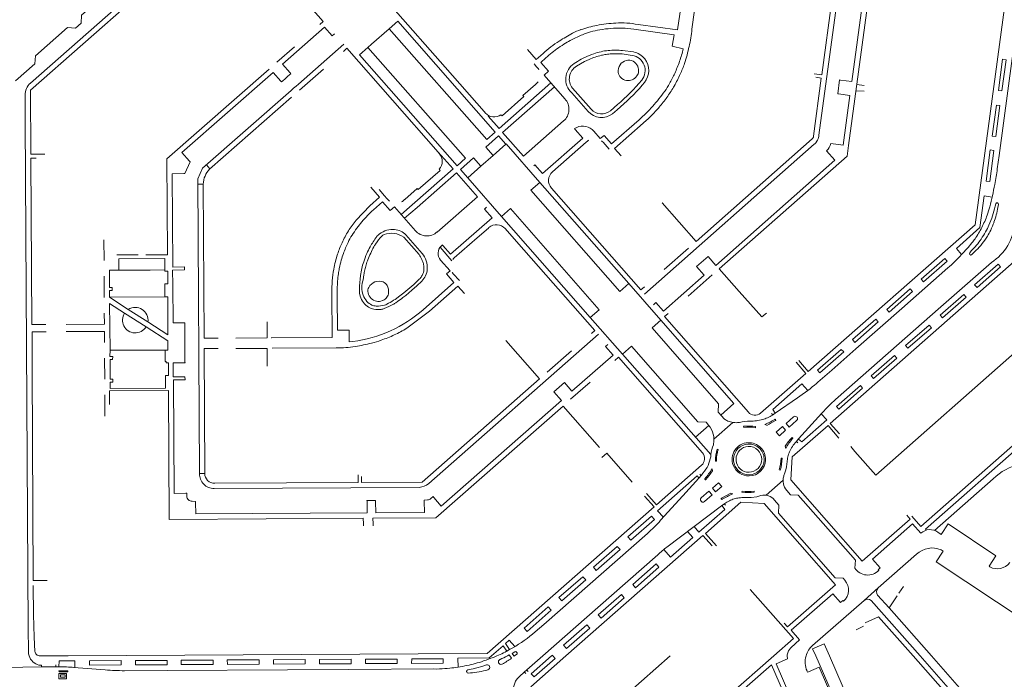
# Model space of a CAD drawing. Extents: x 145000 to 155000, y 457500 to 470000.
# Tile 519 of 548: x 154282 to 154667, y 467491 to 467749. Entities that reach past the tile are written whole.
import ezdxf

# ---------------------------------------------------------------- set-up
doc = ezdxf.new("R2010")
doc.units = 0
doc.header["$LTSCALE"] = 0.2
doc.header["$MEASUREMENT"] = 0
doc.layers.add('kant verharding', color=252, linetype='Continuous', lineweight=0)

msp = doc.modelspace()

# ---------------------------------------------------------------- linework, layer by layer
at = {"layer": 'kant verharding', "lineweight": 0}
for p, q in [((154363.84, 467792.88), (154285.81, 467724.18)), ((154618.71, 467793.99), (154605.97, 467699.74)), ((154607.24, 467724.78), (154616.14, 467790.78)), ((154594.41, 467703.85), (154605.07, 467782.89)), ((154603.1, 467784.03), (154595.5, 467727.43)), ((154342.55, 467771.28), (154285.9, 467721.43)), ((154539.1, 467744.99), (154541.96, 467765.82)), ((154426.22, 467745.45), (154429.56, 467748.39)), ((154384.49, 467731.59), (154400.95, 467746.04)), ((154400.95, 467746.04), (154403.93, 467742.65)), ((154419.35, 467739.44), (154426.22, 467745.45)), ((154464.39, 467702.15), (154426.22, 467745.45)), ((154521.9, 467745.32), (154537.77, 467743.12)), ((154539.1, 467744.99), (154523.6, 467747.1)), ((154404.84, 467743.46), (154403.93, 467742.65)), ((154537.77, 467743.12), (154536.91, 467738.64)), ((154389.18, 467738.4), (154382.28, 467732.35)), ((154408.43, 467739.38), (154390.72, 467723.82)), ((154414.61, 467735.26), (154417.9, 467738.13)), ((154419.35, 467739.44), (154417.9, 467738.13)), ((154417.9, 467738.13), (154456.05, 467694.8)), ((154521.81, 467736.37), (154517.57, 467736.93)), ((154536.91, 467738.64), (154541.32, 467737.61)), ((154499.87, 467732.68), (154498.6, 467731.86)), ((154521.37, 467735.04), (154517.39, 467735.58)), ((154387.46, 467728.15), (154384.49, 467731.59)), ((154400.47, 467729.69), (154391.1, 467721.41)), ((154448.07, 467730.47), (154463.36, 467713.04)), ((154482.97, 467731.7), (154483.92, 467730.61)), ((154523.53, 467730.57), (154523.47, 467730.75)), ((154345.13, 467697.02), (154380.87, 467728.39)), ((154380.87, 467728.39), (154383.83, 467724.99)), ((154384.55, 467725.09), (154385.47, 467725.9)), ((154385.47, 467725.9), (154386.45, 467726.76)), ((154386.45, 467726.76), (154387.4, 467727.58)), ((154595.33, 467726.17), (154592.28, 467703.43)), ((154595.5, 467727.43), (154592.59, 467727.84)), ((154593.23, 467726.47), (154595.33, 467726.17)), ((154607.24, 467724.78), (154602.77, 467725.37)), ((154285.9, 467721.43), (154286.04, 467696.32)), ((154387.86, 467721.31), (154353.2, 467690.86)), ((154388.79, 467722.14), (154387.86, 467721.31)), ((154389.77, 467722.99), (154388.79, 467722.14)), ((154390.72, 467723.82), (154389.77, 467722.99)), ((154483.47, 467723.64), (154478.53, 467719.38)), ((154497.97, 467722.19), (154505.27, 467713.94)), ((154525.27, 467723.43), (154526.1, 467724.44)), ((154608.87, 467721.22), (154612.1, 467720.97)), ((154612.1, 467723.21), (154609.22, 467723.6)), ((154283.81, 467719.52), (154283.8, 467718.32)), ((154283.8, 467718.32), (154283.83, 467709.31)), ((154355.95, 467690.47), (154388.05, 467718.66)), ((154478.96, 467718.89), (154470.37, 467711.33)), ((154478.53, 467719.38), (154478.96, 467718.89)), ((154497.64, 467720.42), (154504.11, 467713.09)), ((154602.03, 467719.99), (154606.54, 467719.39)), ((154603.88, 467699.95), (154606.54, 467719.39)), ((154512.84, 467713.38), (154515.59, 467715.75)), ((154513.57, 467712.19), (154515.48, 467713.78)), ((154463.36, 467713.04), (154463.93, 467712.46)), ((154469.96, 467711.8), (154470.37, 467711.33)), ((154284.94, 467510.93), (154283.83, 467709.31)), ((154478.77, 467695.56), (154494.49, 467709.37)), ((154501.95, 467702.65), (154498.98, 467706.05)), ((154514.42, 467698.64), (154525.6, 467708.5)), ((154501.95, 467702.65), (154486.18, 467688.81)), ((154591.79, 467702.35), (154592.01, 467702.59)), ((154592.01, 467702.59), (154592.18, 467702.86)), ((154592.18, 467702.86), (154592.23, 467703.01)), ((154592.23, 467703.01), (154592.25, 467703.17)), ((154592.28, 467703.43), (154592.25, 467703.17)), ((154471.99, 467700.4), (154485.18, 467685.3)), ((154490.12, 467689.45), (154503.29, 467701.06)), ((154503.29, 467701.06), (154503.84, 467701.49)), ((154509.9, 467701.01), (154512.26, 467698.27)), ((154514.42, 467698.64), (154517.01, 467695.69)), ((154526.07, 467641.54), (154592.58, 467700.23)), ((154603.88, 467699.95), (154599.03, 467700.53)), ((154286.04, 467696.32), (154291.52, 467696.35)), ((154286.05, 467694.84), (154288.02, 467694.85)), ((154286.05, 467694.84), (154286.4, 467629.66)), ((154345.13, 467697.02), (154348.11, 467693.63)), ((154462.02, 467691.61), (154466.86, 467695.89)), ((154664.9, 467695.9), (154664.17, 467690.66)), ((154356.04, 467690.66), (154354.7, 467692.18)), ((154445.75, 467690.49), (154446.16, 467690.02)), ((154482.76, 467691.83), (154483.17, 467692.16)), ((154483.17, 467692.16), (154486.18, 467688.81)), ((154345.89, 467688.79), (154341.34, 467688.73)), ((154341.56, 467652.2), (154341.34, 467688.73)), ((154437.58, 467682.48), (154446.16, 467690.02)), ((154456.95, 467687.13), (154470.13, 467671.98)), ((154351.31, 467684.67), (154353.45, 467684.66)), ((154422.48, 467679.54), (154419.06, 467683.4)), ((154424.35, 467680.12), (154422.25, 467682.58)), ((154432.28, 467678.59), (154437.14, 467682.96)), ((154437.58, 467682.48), (154437.14, 467682.96)), ((154481.71, 467682.24), (154485.18, 467685.3)), ((154424.35, 467680.12), (154425.3, 467679.04)), ((154444.99, 467665.91), (154460.76, 467679.71)), ((154516.51, 467642.65), (154481.71, 467682.24)), ((154432.23, 467671.27), (154437.12, 467675.52)), ((154463.52, 467674.89), (154464.35, 467675.64)), ((154466.53, 467671.48), (154463.52, 467674.89)), ((154473.63, 467675.07), (154508.41, 467635.51)), ((154663.31, 467675.97), (154663.61, 467676.98)), ((154664.6, 467676.73), (154664.36, 467675.54)), ((154450.2, 467657.18), (154466.53, 467671.48)), ((154465.04, 467667.44), (154465.27, 467667.65)), ((154476.1, 467662.17), (154471.63, 467667.25)), ((154431.94, 467663.85), (154437.9, 467657.07)), ((154432.76, 467664.81), (154439.14, 467657.54)), ((154314.59, 467662.9), (154314.64, 467654.73)), ((154450.74, 467654.65), (154446.19, 467659.97)), ((154447.24, 467660.64), (154450.2, 467657.18)), ((154506.72, 467627.4), (154476.1, 467662.17)), ((154533.87, 467651.25), (154543.31, 467659.59)), ((154319.63, 467656.97), (154327.94, 467657.02)), ((154320.48, 467655.45), (154338.37, 467655.6)), ((154338.37, 467651.06), (154338.37, 467655.6)), ((154551.04, 467656.34), (154546.54, 467652.35)), ((154675.11, 467658.13), (154598.83, 467590.96)), ((154653.42, 467657.74), (154654.01, 467658.52)), ((154655.91, 467658.74), (154654.15, 467656.99)), ((154320.48, 467655.45), (154320.49, 467650.95)), ((154341.56, 467652.2), (154346.09, 467652.27)), ((154546.54, 467652.35), (154549.54, 467648.96)), ((154314.67, 467648.6), (154314.72, 467640.32)), ((154316.73, 467650.94), (154320.49, 467650.95)), ((154320.49, 467650.95), (154332.67, 467651.03)), ((154332.67, 467651.03), (154338.37, 467651.06)), ((154416.08, 467647.16), (154416.35, 467649.15)), ((154451.26, 467649.57), (154453.72, 467646.9)), ((154549.54, 467648.96), (154533.54, 467634.87)), ((154552.64, 467649.14), (154543.16, 467640.83)), ((154338.48, 467640.58), (154338.42, 467645.22)), ((154341.7, 467630.38), (154341.58, 467645.21)), ((154435.09, 467643.12), (154437.06, 467644.85)), ((154437.06, 467644.85), (154438.99, 467646.65)), ((154438.3, 467647.75), (154437.99, 467647.45)), ((154453.09, 467644.69), (154455.65, 467641.79)), ((154520.01, 467645.73), (154532.54, 467631.39)), ((154324.14, 467635.62), (154316.78, 467640.39)), ((154338.48, 467640.58), (154339.55, 467640.55)), ((154403.95, 467624.62), (154403.83, 467642.13)), ((154406.01, 467627.46), (154405.92, 467640.7)), ((154428.5, 467639.53), (154430.38, 467640.93)), ((154430.38, 467640.93), (154431.97, 467642.15)), ((154431.97, 467642.15), (154433.53, 467643.41)), ((154432.69, 467641.11), (154435.09, 467643.12)), ((154423.79, 467639.13), (154423.56, 467639.05)), ((154427.97, 467639.17), (154428.5, 467639.53)), ((154530.56, 467638.26), (154529.66, 467637.43)), ((154533.54, 467634.87), (154530.56, 467638.26)), ((154322.69, 467634.2), (154331.06, 467628.76)), ((154331.81, 467630.73), (154324.14, 467635.62)), ((154534.01, 467632.8), (154535.39, 467634.02)), ((154566.81, 467595.41), (154534.01, 467632.8)), ((154286.4, 467629.66), (154291.91, 467629.7)), ((154341.7, 467630.38), (154346.21, 467630.39)), ((154346.31, 467615.15), (154346.21, 467630.39)), ((154504.88, 467632.43), (154517.46, 467618.16)), ((154617.54, 467630.78), (154608.42, 467622.71)), ((154286.46, 467626.85), (154291.93, 467626.89)), ((154314.81, 467627.02), (154299.82, 467626.93)), ((154314.81, 467627.02), (154314.84, 467622.67)), ((154406.01, 467627.46), (154410.52, 467627.48)), ((154410.56, 467622.88), (154410.52, 467627.48)), ((154508.15, 467625.97), (154441.68, 467567.5)), ((154506.72, 467627.4), (154505.33, 467626.17)), ((154412, 467623.07), (154410.56, 467622.88)), ((154510.83, 467621.09), (154511.74, 467621.89)), ((154510.83, 467621.09), (154513.82, 467617.68)), ((154316.97, 467619.6), (154338.57, 467619.72)), ((154338.57, 467619.72), (154338.61, 467615.18)), ((154380.45, 467620.41), (154405.47, 467620.56)), ((154488.03, 467611.04), (154497.56, 467619.37)), ((154497.76, 467603.59), (154513.82, 467617.68)), ((154314.87, 467616.59), (154314.92, 467608.26)), ((154341.63, 467614.7), (154346.32, 467614.75)), ((154341.64, 467609.22), (154341.63, 467614.7)), ((154346.32, 467614.75), (154346.31, 467615.15)), ((154585.45, 467615.02), (154589.33, 467610.59)), ((154590.22, 467611.33), (154586.56, 467615.56)), ((154589.33, 467610.59), (154571.48, 467594.95)), ((154338.69, 467604.74), (154338.66, 467609.28)), ((154346.31, 467609.24), (154341.64, 467609.22)), ((154346.34, 467608.05), (154341.83, 467608)), ((154342.08, 467563.62), (154341.83, 467608)), ((154346.34, 467608.05), (154346.31, 467609.24)), ((154490.66, 467603.35), (154494.78, 467606.99)), ((154497.76, 467603.59), (154494.78, 467606.99)), ((154504.83, 467607.11), (154497.2, 467600.43)), ((154592.65, 467605.98), (154591.78, 467605.26)), ((154593.32, 467606.53), (154592.65, 467605.98)), ((154593.99, 467607.08), (154593.32, 467606.53)), ((154314.99, 467593.89), (154314.95, 467602.17)), ((154490.66, 467603.35), (154493.64, 467599.97)), ((154591.78, 467605.26), (154590.9, 467604.54)), ((154446.61, 467558.63), (154493.64, 467599.97)), ((154555.99, 467594.22), (154561.1, 467598.73)), ((154554.93, 467595.38), (154556.36, 467593.82)), ((154576.18, 467594.43), (154575.81, 467594.93)), ((154576.17, 467594.26), (154577.33, 467595.03)), ((154586.43, 467585.02), (154595.51, 467594.96)), ((154597.7, 467597.35), (154595.51, 467594.96)), ((154546.09, 467585.67), (154551.31, 467590.24)), ((154550.32, 467591.44), (154551.23, 467590.33)), ((154553.3, 467584.87), (154560.7, 467591.38)), ((154563.11, 467591.36), (154563.3, 467591.41)), ((154574.01, 467590.25), (154573.25, 467590.61)), ((154581.52, 467590.99), (154584.44, 467593.57)), ((154598.83, 467590.96), (154602.46, 467586.9)), ((154564.97, 467589.45), (154564.92, 467589.87)), ((154569.63, 467589.73), (154569.58, 467589.3)), ((154553.14, 467582.88), (154553.08, 467582.64)), ((154585.43, 467583.84), (154586.43, 467585.02)), ((154585.64, 467583.88), (154586.12, 467583.46)), ((154586.43, 467585.02), (154586.39, 467584.86)), ((154509.39, 467577.63), (154511.35, 467579.33)), ((154511.35, 467579.33), (154521.36, 467567.95)), ((154554.62, 467580.92), (154555.02, 467580.82)), ((154581.38, 467581.24), (154581.13, 467582.03)), ((154606.81, 467581.94), (154608.47, 467580.04)), ((154553.94, 467576.18), (154554.33, 467576.18)), ((154560.95, 467576.29), (154560.96, 467577.01)), ((154561.95, 467576.46), (154561.95, 467576.99)), ((154579.58, 467577.39), (154579.94, 467577.38)), ((154581.86, 467575.12), (154581.95, 467575.9)), ((154351.96, 467571.38), (154354.05, 467571.42)), ((154548.41, 467574.6), (154530.77, 467559.08)), ((154548.18, 467570.66), (154547.77, 467571.12)), ((154551.4, 467570.59), (154552.09, 467571.5)), ((154552.09, 467571.5), (154552.76, 467572.43)), ((154552.55, 467573.18), (154552.76, 467572.43)), ((154579.2, 467572.68), (154578.8, 467572.8)), ((154548.39, 467570.69), (154547.39, 467569.56)), ((154547.39, 467569.56), (154547.42, 467569.64)), ((154547.42, 467569.64), (154547.41, 467569.72)), ((154550.14, 467569.03), (154550.78, 467569.8)), ((154550.78, 467569.8), (154551.4, 467570.59)), ((154580.37, 467568.82), (154573.78, 467562.89)), ((154580.62, 467570.35), (154580.68, 467570.58)), ((154639.6, 467549.13), (154662.56, 467569.31)), ((154342.08, 467563.62), (154346.6, 467563.66)), ((154437.96, 467565.98), (154357.76, 467565.5)), ((154526.85, 467563.53), (154530.77, 467559.08)), ((154559.95, 467563.76), (154556.27, 467561.71)), ((154559.95, 467563.76), (154560.64, 467563.46)), ((154564.28, 467564.09), (154564.33, 467564.53)), ((154569.02, 467564.47), (154569.04, 467564.06)), ((154583.22, 467563.05), (154581.79, 467564.74)), ((154350.51, 467555.55), (154350.48, 467560.09)), ((154417.54, 467560.47), (154417.62, 467555.95)), ((154420.94, 467555.99), (154420.85, 467560.49)), ((154439.95, 467560.57), (154439.98, 467556.07)), ((154446.61, 467558.63), (154443.66, 467562.03)), ((154556.32, 467558.72), (154557.54, 467559.66)), ((154556.53, 467561.31), (154556.4, 467561.28)), ((154557.5, 467559.44), (154557.86, 467558.95)), ((154557.96, 467559.93), (154557.54, 467559.66)), ((154558.4, 467560.18), (154557.96, 467559.93)), ((154565.24, 467562.02), (154565.37, 467562)), ((154565.37, 467562), (154566.59, 467561.96)), ((154566.59, 467561.96), (154567.81, 467561.99)), ((154600.84, 467527.88), (154572.91, 467559.63)), ((154577.01, 467560.99), (154578.74, 467559)), ((154350.51, 467555.55), (154417.62, 467555.95)), ((154420.94, 467555.99), (154439.98, 467556.07)), ((154534.93, 467542.61), (154556.32, 467558.72)), ((154527.25, 467547.95), (154486.73, 467512.32)), ((154495.39, 467500), (154549, 467547.13)), ((154552.59, 467543.04), (154549, 467547.13)), ((154642.8, 467540.66), (154640.29, 467536.89)), ((154615.32, 467537.85), (154618.29, 467534.44)), ((154632.62, 467539.82), (154617.62, 467526.62)), ((154640.29, 467536.89), (154677.13, 467512.31)), ((154521.52, 467527.92), (154530.64, 467535.98)), ((154617.53, 467533.76), (154618.29, 467534.44)), ((154617.53, 467533.76), (154617.83, 467533.44)), ((154292.44, 467529.52), (154286.93, 467529.52)), ((154493.79, 467521.58), (154503.11, 467529.76)), ((154286.93, 467527.54), (154287.01, 467516.27)), ((154600.84, 467527.88), (154582.08, 467511.44)), ((154612.03, 467521.71), (154617.62, 467526.62)), ((154625.68, 467524.62), (154627.42, 467527.16)), ((154591.86, 467504.08), (154612.03, 467521.71)), ((154599.85, 467524.32), (154602.85, 467520.92)), ((154602.85, 467520.92), (154603.77, 467521.72)), ((154604.05, 467521.4), (154603.77, 467521.72)), ((154614.82, 467521.65), (154633.95, 467500)), ((154617.35, 467523.78), (154621.87, 467518.81)), ((154480.17, 467509.59), (154489.6, 467517.88)), ((154287.01, 467516.27), (154287.23, 467507.4)), ((154284.94, 467510.93), (154285.04, 467501.69)), ((154483.29, 467509.43), (154486.73, 467512.32)), ((154582.08, 467511.44), (154580.83, 467512.88)), ((154608.98, 467510.22), (154611.85, 467511.59)), ((154287.23, 467507.4), (154287.57, 467501.78)), ((154472.18, 467501.83), (154472.25, 467501.87)), ((154472.25, 467501.87), (154473.35, 467502.52)), ((154473.35, 467502.52), (154474.58, 467503.17)), ((154474.32, 467500.98), (154475.42, 467501.64)), ((154476.08, 467501.5), (154476.21, 467501.34)), ((154593.14, 467500), (154591.92, 467502.81)), ((154289.57, 467500.05), (154300.63, 467500.04)), ((154300.63, 467500.04), (154437.54, 467500.81)), ((154437.54, 467500.81), (154464.54, 467500.91)), ((154466.98, 467499.44), (154468.34, 467500)), ((154468.34, 467500), (154469.61, 467500.57)), ((154469.51, 467498.59), (154469.58, 467498.64)), ((154472.46, 467500), (154473.2, 467500.38)), ((154473.2, 467500.38), (154473.46, 467500)), ((154473.46, 467500), (154474.08, 467499.09)), ((154474.97, 467500), (154474.32, 467500.98)), ((154476.11, 467500.68), (154475.26, 467500)), ((154486.3, 467500), (154480.15, 467494.58)), ((154481.6, 467487.87), (154495.39, 467500)), ((154489.76, 467500), (154481.82, 467493.04)), ((154536.16, 467500), (154519.34, 467485.23)), ((154577.64, 467496.91), (154582.15, 467498.88)), ((154581.97, 467500.48), (154581.94, 467500.01)), ((154581.94, 467500), (154581.96, 467499.67)), ((154633.95, 467500), (154683.9, 467443.48)), ((154669.34, 467464.95), (154638.45, 467500)), ((154275.59, 467495.51), (154290.15, 467495.68)), ((154295.72, 467495.79), (154295.75, 467496.5)), ((154295.72, 467495.79), (154296.99, 467495.76)), ((154297.23, 467494.21), (154300.23, 467494.21)), ((154302.85, 467495.48), (154315.1, 467494.51)), ((154443.69, 467494.89), (154444.81, 467494.88)), ((154444.81, 467494.88), (154445.93, 467494.91)), ((154456.55, 467493.75), (154456.52, 467493.91)), ((154456.95, 467494.52), (154457.52, 467494.63)), ((154457.52, 467494.63), (154459.04, 467494.98)), ((154459.04, 467494.98), (154460.55, 467495.37)), ((154460.55, 467495.37), (154462.42, 467495.91)), ((154462.42, 467495.91), (154464.28, 467496.51)), ((154464.89, 467494.59), (154463.9, 467494.31)), ((154470.44, 467496.8), (154470.24, 467496.74)), ((154480.15, 467494.58), (154479.04, 467493.62)), ((154480.12, 467494.42), (154480.56, 467493.92)), ((154590.32, 467493.79), (154594.42, 467495.65)), ((154607.18, 467466.2), (154594.42, 467495.65)), ((154300.23, 467493.76), (154297.23, 467493.76)), ((154479.04, 467493.62), (154477.18, 467491.99)), ((154479.22, 467493.62), (154479.04, 467493.62)), ((154479.66, 467493.13), (154479.22, 467493.62))]:
    msp.add_line(p, q, dxfattribs=at)
at = {"layer": 'kant verharding', "lineweight": 0, "flags": 128}
for points in [[(154677.42, 467831.26), (154655.47, 467668.68), (154590.22, 467611.33)], [(154682.68, 467827.81), (154678.92, 467799.88), (154671.7, 467746.42), (154664.9, 467695.9)], [(154360.87, 467796.2), (154358.68, 467794.25), (154355.57, 467794.46), (154343.68, 467784.02), (154343.48, 467780.87), (154340.54, 467778.3), (154337.4, 467778.5), (154323.99, 467766.7), (154323.82, 467763.57), (154320.88, 467761), (154317.74, 467761.2), (154305.86, 467750.75), (154305.7, 467747.65), (154303.52, 467745.72), (154300.4, 467745.96), (154287.79, 467734.84), (154287.57, 467731.7), (154280.02, 467725.09)], [(154399.08, 467747.12), (154400.45, 467748.28), (154366.09, 467787.32)], [(154544.71, 467745.28), (154547.77, 467767.77), (154551.64, 467767.25)], [(154448.07, 467730.47), (154427.69, 467753.62), (154429.04, 467754.81)], [(154429.56, 467748.39), (154467.75, 467705.01), (154464.39, 467702.15)], [(154408.29, 467736.57), (154409.66, 467737.8), (154445.35, 467697.19), (154445.86, 467696.56)], [(154486.42, 467735.78), (154483.79, 467733.41), (154480.35, 467737.35)], [(154456.05, 467694.8), (154452.78, 467691.84), (154414.61, 467735.26)], [(154495.02, 467718.04), (154486.86, 467727.24), (154488.51, 467728.82), (154485.54, 467732.22), (154487.55, 467734.04)], [(154504.43, 467733.48), (154502.6, 467732.61), (154499.51, 467730.76)], [(154666, 467721.13), (154664.61, 467721.32), (154666.27, 467733.51), (154667.64, 467733.33), (154666, 467721.13)], [(154330.96, 467657.01), (154339.45, 467657.03), (154339.27, 467694.56), (154379.24, 467729.67)], [(154383.83, 467724.99), (154384.1, 467724.7), (154384.55, 467725.09)], [(154387.4, 467727.58), (154387.73, 467727.87), (154387.46, 467728.15)], [(154602.03, 467719.99), (154601.73, 467720.03), (154602.47, 467725.41), (154602.77, 467725.37)], [(154489.51, 467724.25), (154469.22, 467706.39), (154464.97, 467711.22)], [(154490.85, 467722.71), (154470.56, 467704.83), (154478.77, 467695.56)], [(154663.6, 467703.24), (154662.19, 467703.44), (154663.86, 467715.61), (154665.22, 467715.42), (154663.6, 467703.24)], [(154524.01, 467709.85), (154513.24, 467700.36), (154510.3, 467703.74), (154508.83, 467702.49), (154506.26, 467705.43)], [(154499.6, 467706.86), (154498.74, 467706.36), (154498.98, 467706.05)], [(154471.84, 467700.3), (154469.02, 467703.52), (154464.02, 467699.15), (154466.86, 467695.89), (154471.84, 467700.3)], [(154591.79, 467702.35), (154546.3, 467662.22), (154533.06, 467677.28), (154533.13, 467677.34)], [(154563.14, 467642.64), (154555.34, 467651.45), (154605.42, 467695.57), (154605.97, 467699.74)], [(154661.21, 467685.67), (154659.78, 467685.84), (154661.41, 467698.05), (154662.88, 467697.86), (154661.21, 467685.67)], [(154445.35, 467697.19), (154451.2, 467690.6), (154430.91, 467672.78)], [(154456.95, 467687.13), (154454.08, 467690.4), (154459.17, 467694.89), (154462.02, 467691.61), (154456.95, 467687.13)], [(154597.33, 467697.72), (154600.59, 467694.02), (154554.06, 467652.84), (154551.04, 467656.34)], [(154348.11, 467693.63), (154348.4, 467693.32), (154346.28, 467688.81), (154345.89, 467688.79)], [(154353.2, 467690.86), (154351.3, 467686.66), (154351.96, 467571.38)], [(154437.12, 467675.52), (154452.54, 467689.08), (154460.76, 467679.71)], [(154359.26, 467624.39), (154353.78, 467624.34), (154353.45, 467684.66)], [(154485.18, 467685.3), (154520.01, 467645.73), (154516.51, 467642.65)], [(154526.1, 467644.45), (154524.75, 467643.25), (154489.68, 467683.1)], [(154413.3, 467670.59), (154418.69, 467676.19), (154422.48, 467679.54)], [(154650.24, 467657.17), (154648.18, 467659.5), (154657.38, 467667.61), (154659.05, 467680.03), (154662.17, 467679.59)], [(154420.07, 467674.61), (154423.58, 467677.75), (154426.58, 467674.3), (154428.25, 467675.81), (154436.49, 467666.41)], [(154473.63, 467675.07), (154470.13, 467671.98), (154504.88, 467632.43), (154508.41, 467635.51)], [(154451.67, 467655.79), (154460.66, 467663.58), (154465.04, 467667.44)], [(154447.24, 467660.64), (154447.07, 467660.84), (154446.63, 467660.45)], [(154644.58, 467654.54), (154643.65, 467655.6), (154634.4, 467647.5), (154635.31, 467646.42), (154644.58, 467654.54)], [(154341.58, 467645.21), (154341.45, 467651), (154346.09, 467651.06), (154346.09, 467652.27)], [(154446.32, 467654.95), (154450.04, 467650.77), (154448.63, 467649.51), (154451.57, 467646.14), (154439.49, 467635.47)], [(154644.86, 467651.83), (154626.83, 467635.99), (154608.83, 467620.14), (154599.47, 467611.84), (154593.99, 467607.08)], [(154661.87, 467653.96), (154642.07, 467636.62), (154600.87, 467600.37)], [(154655.3, 467645.2), (154656.27, 467644.19), (154665.45, 467652.23), (154664.57, 467653.26), (154655.3, 467645.2)], [(154316.73, 467650.94), (154316.77, 467644.17), (154317.8, 467644.18), (154317.81, 467643.01), (154316.78, 467642.99), (154316.78, 467640.39), (154338.48, 467640.58)], [(154338.37, 467651.06), (154338.39, 467650.62), (154339.6, 467650.63), (154339.64, 467645.67), (154338.42, 467645.66), (154338.42, 467645.22)], [(154414.89, 467640.76), (154414.65, 467642), (154414.61, 467644.75), (154415.02, 467648.93)], [(154433.08, 467628.22), (154441.98, 467634.91), (154453.09, 467644.69)], [(154437.99, 467647.45), (154435.81, 467645.42), (154433.53, 467643.41)], [(154339.55, 467640.55), (154339.63, 467625.7), (154331.81, 467630.73)], [(154573.85, 467634.1), (154572.03, 467632.65), (154563.14, 467642.64)], [(154620.96, 467635.6), (154630.08, 467643.67), (154631.01, 467642.64), (154621.86, 467634.54), (154620.96, 467635.6)], [(154651.05, 467641.45), (154651.96, 467640.41), (154642.74, 467632.29), (154641.83, 467633.33), (154651.05, 467641.45)], [(154322.69, 467634.2), (154316.77, 467637.99), (154316.97, 467619.6)], [(154314.75, 467634.21), (154314.8, 467629.8), (154299.82, 467629.73)], [(154338.57, 467619.72), (154339.65, 467619.73), (154339.63, 467623.27), (154331.06, 467628.76)], [(154378.41, 467630.71), (154378.44, 467624.47), (154366.23, 467624.42)], [(154529.11, 467628.35), (154532.54, 467631.39), (154561.1, 467598.73)], [(154617.54, 467630.78), (154616.61, 467631.84), (154607.47, 467623.8), (154608.42, 467622.71)], [(154628.31, 467621.45), (154629.22, 467620.41), (154638.38, 467628.46), (154637.47, 467629.5), (154628.31, 467621.45)], [(154286.46, 467626.85), (154286.46, 467612.08), (154286.93, 467529.52)], [(154554.93, 467595.38), (154555.13, 467598.7), (154529.11, 467628.35)], [(154380.23, 467624.66), (154380.27, 467624.47), (154403.95, 467624.62)], [(154471.83, 467623.44), (154485, 467608.47), (154439.14, 467568.06), (154415.4, 467567.93), (154415.39, 467570.16)], [(154521.01, 467621.27), (154517.46, 467618.16), (154552.12, 467578.83)], [(154550.32, 467591.44), (154547.05, 467591.62), (154521.01, 467621.27)], [(154316.97, 467619.6), (154316.96, 467617.24), (154318.03, 467617.19), (154317.98, 467615.98), (154316.97, 467615.99), (154317.01, 467608.29), (154318.02, 467608.26), (154318.02, 467607.11), (154316.98, 467607.09), (154317.04, 467604.65), (154338.69, 467604.74)], [(154354.05, 467571.42), (154353.83, 467620.28), (154359.27, 467620.3)], [(154366.23, 467620.38), (154378.45, 467620.38), (154378.5, 467613.34)], [(154594.75, 467610.73), (154593.81, 467611.8), (154603.15, 467619.97), (154604.09, 467618.99), (154594.75, 467610.73)], [(154608.47, 467580.04), (154616.67, 467570.69), (154673.17, 467620.59), (154680.19, 467616.73)], [(154614.79, 467609.59), (154615.73, 467608.55), (154624.84, 467616.55), (154623.96, 467617.64), (154614.79, 467609.59)], [(154338.66, 467609.28), (154338.66, 467609.72), (154339.86, 467609.71), (154339.82, 467614.75), (154338.92, 467614.74), (154338.93, 467615.18), (154338.61, 467615.18)], [(154514.54, 467615.63), (154515.95, 467616.87), (154548.81, 467579.49)], [(154590.01, 467603.88), (154587.76, 467606.45), (154576.3, 467596.41), (154577.33, 467595.03)], [(154601.22, 467597.63), (154602.13, 467596.62), (154611.5, 467604.84), (154610.61, 467605.9), (154601.22, 467597.63)], [(154339.8, 467603.9), (154316.78, 467603.78), (154316.78, 467598.45)], [(154339.8, 467603.9), (154340.06, 467553.44), (154416.09, 467553.88), (154416.14, 467551.72), (154416.16, 467550.94)], [(154577.33, 467595.03), (154586.05, 467600.96), (154590.9, 467604.54)], [(154419.91, 467550.97), (154419.89, 467551.75), (154419.84, 467553.88), (154444.47, 467554.03), (154494.31, 467597.81), (154508.55, 467581.59)], [(154595.33, 467594.76), (154597.43, 467592.45), (154587.66, 467583.82), (154586.39, 467584.86)], [(154585.67, 467592.09), (154582.77, 467589.59), (154581.52, 467590.99)], [(154611.31, 467537.09), (154583.44, 467568.88), (154583.98, 467577.91), (154597.94, 467590.13), (154602.2, 467585.28)], [(154577.62, 467587.58), (154580.08, 467589.74), (154581.34, 467588.34), (154578.9, 467586.2), (154577.62, 467587.58)], [(154693.92, 467578.07), (154677.22, 467587.19), (154675.63, 467587.02), (154634.33, 467550.67), (154630.77, 467554.68)], [(154636.37, 467549.21), (154636.14, 467549.57), (154676.16, 467584.79)], [(154414.11, 467570.94), (154414.14, 467567.93), (154357.95, 467567.63)], [(154549.61, 467572.3), (154548.99, 467571.52), (154548.39, 467570.69)], [(154533.53, 467554.28), (154531.28, 467556.83), (154546.69, 467570.42), (154547.41, 467569.72)], [(154547.39, 467569.56), (154541.15, 467562.63), (154532.43, 467553.07)], [(154553.94, 467564.22), (154552.68, 467565.63), (154555.11, 467567.76), (154556.36, 467566.37), (154553.94, 467564.22)], [(154346.6, 467563.66), (154346.99, 467563.68), (154347.02, 467562.48)], [(154548.37, 467561.92), (154551.33, 467564.44), (154552.57, 467563.02), (154549.67, 467560.49)], [(154349.13, 467560.51), (154350.47, 467560.5), (154350.48, 467560.09)], [(154417.54, 467560.47), (154417.52, 467560.77), (154420.85, 467560.79), (154420.85, 467560.49)], [(154439.95, 467560.57), (154439.95, 467560.99), (154441.25, 467561.04)], [(154442.56, 467561.61), (154443.39, 467562.34), (154443.66, 467562.03)], [(154464.54, 467500.91), (154529.86, 467558.3), (154526.15, 467562.51)], [(154572.91, 467559.63), (154563.88, 467560.22), (154549.95, 467547.97), (154554.27, 467543.06)], [(154567.81, 467561.99), (154570.03, 467562.33), (154571.66, 467562.78)], [(154608.41, 467534.33), (154608.64, 467537.42), (154586.32, 467562.93), (154583.22, 467563.05)], [(154556.54, 467558.69), (154557.57, 467557.34), (154547.45, 467548.49), (154545.57, 467550.63)], [(154578.74, 467559), (154578.52, 467555.93), (154600.78, 467530.59), (154603.84, 467530.41), (154604.51, 467529.63)], [(154520.81, 467545.29), (154519.65, 467546.58), (154528.88, 467554.68), (154530.08, 467553.42), (154520.81, 467545.29)], [(154611.31, 467537.09), (154630.09, 467553.59), (154628.79, 467555.07)], [(154615.32, 467537.85), (154631.07, 467551.7), (154634.3, 467548.02)], [(154640.92, 467548.43), (154642.24, 467547.55), (154644.96, 467551.67), (154663.68, 467539.18)], [(154542.94, 467548.64), (154545.02, 467546.36), (154536.26, 467538.71), (154533.7, 467541.63)], [(154507.28, 467533.44), (154506.17, 467534.72), (154515.47, 467542.85), (154516.61, 467541.61), (154507.28, 467533.44)], [(154642.8, 467540.66), (154643.03, 467541.02), (154642.17, 467541.55)], [(154531.3, 467539.61), (154507.82, 467518.9), (154486.3, 467500)], [(154663.68, 467539.18), (154660.98, 467535.11), (154661.3, 467534.85)], [(154521.52, 467527.92), (154522.66, 467526.66), (154531.76, 467534.68), (154530.64, 467535.98)], [(154503.11, 467529.76), (154501.95, 467531.02), (154492.65, 467522.84), (154493.79, 467521.58)], [(154567.53, 467526.03), (154584.42, 467506.8), (154576.7, 467500)], [(154507.98, 467516.04), (154509.11, 467514.77), (154518.23, 467522.77), (154517.07, 467524.07), (154507.98, 467516.04)], [(154599.85, 467524.32), (154583.57, 467510.03), (154586.82, 467506.32), (154583.58, 467503.27), (154583.33, 467502.99), (154582.54, 467501.97)], [(154638.45, 467500), (154621.87, 467518.81), (154625.02, 467523.58)], [(154480.17, 467509.59), (154479.04, 467510.89), (154488.46, 467519.17), (154489.6, 467517.88)], [(154612.53, 467512.98), (154617.76, 467515.28), (154631.24, 467500)], [(154503.56, 467512.17), (154504.69, 467510.89), (154495.63, 467502.9), (154494.49, 467504.16), (154503.56, 467512.17)], [(154475.4, 467503.68), (154473.22, 467506.16), (154471.72, 467504.83), (154473.35, 467502.52)], [(154472.25, 467501.87), (154470.81, 467504.01), (154466.21, 467500)], [(154591.92, 467502.81), (154596.42, 467504.77), (154598.5, 467500)], [(154303.22, 467495.45), (154303.18, 467498.07), (154297.02, 467498.02), (154296.99, 467495.76)], [(154321.37, 467496.46), (154321.32, 467498.19), (154308.96, 467498.06), (154308.95, 467496.39), (154321.37, 467496.46)], [(154339.33, 467496.54), (154339.29, 467498.26), (154326.93, 467498.19), (154326.93, 467496.51), (154339.33, 467496.54)], [(154357.37, 467496.67), (154357.28, 467498.35), (154344.87, 467498.3), (154344.86, 467496.59), (154357.37, 467496.67)], [(154375.39, 467496.76), (154375.38, 467498.48), (154362.88, 467498.43), (154362.89, 467496.67), (154375.39, 467496.76)], [(154393.38, 467496.86), (154393.34, 467498.57), (154380.97, 467498.49), (154380.99, 467496.79), (154393.38, 467496.86)], [(154411.33, 467496.97), (154411.31, 467498.67), (154398.92, 467498.6), (154398.94, 467496.89), (154411.33, 467496.97)], [(154429.29, 467497.06), (154429.3, 467498.75), (154416.91, 467498.7), (154416.9, 467497.05), (154429.29, 467497.06)], [(154447.33, 467497.12), (154447.3, 467498.89), (154435.04, 467498.88), (154434.9, 467497.1), (154447.33, 467497.12)], [(154466.21, 467500), (154465.31, 467499.22), (154453.13, 467499.17), (154453.17, 467495.61)], [(154475.26, 467500), (154475.07, 467499.85), (154474.97, 467500)], [(154481.82, 467493.04), (154482.95, 467491.76), (154491.18, 467499), (154490.32, 467500)], [(154490.32, 467500), (154490.08, 467500.28), (154489.76, 467500)], [(154576.7, 467500), (154540.54, 467468.21), (154551.8, 467442.38), (154546.77, 467440.16)], [(154598.5, 467500), (154608.85, 467476.23), (154607.49, 467475.62), (154610.02, 467469.77), (154607.63, 467466.66), (154593.14, 467500)], [(154631.24, 467500), (154676.68, 467448.54), (154675.98, 467447.89), (154676.62, 467447.11), (154678.21, 467446.85), (154679.94, 467444.93)], [(154289.16, 467496.45), (154290.13, 467496.43), (154290.15, 467495.68), (154295.72, 467495.79)], [(154322.62, 467494.22), (154339.37, 467494.32), (154386.4, 467494.55), (154410.39, 467494.69), (154443.69, 467494.89)], [(154587.81, 467468.85), (154575.87, 467496.57), (154542.95, 467467.64), (154553.43, 467443.61), (154561.26, 467446.94), (154560.73, 467448.09), (154562.18, 467448.75)], [(154562.95, 467447), (154558.89, 467456.27), (154587.81, 467468.85), (154589.64, 467464.71), (154591.25, 467465.43), (154577.64, 467496.91)], [(154590.32, 467493.79), (154589.95, 467493.61), (154589.72, 467494.12)], [(154299.96, 467493.13), (154297.01, 467493.13), (154297.01, 467491.1), (154299.96, 467491.1), (154299.96, 467493.13)], [(154297.56, 467491.65), (154297.56, 467492.58), (154299.41, 467492.58), (154299.41, 467491.65), (154297.56, 467491.65)]]:
    msp.add_lwpolyline(points, dxfattribs=at)
at = {"layer": 'kant verharding', "lineweight": 0}
for centre, radius, start, end in [((154509.1, 467722.42), 24, 109.0764, 117.6521), ((154515.58, 467703.98), 43.54, 100.7007, 109.2124), ((154514.28, 467712.31), 33.22, 99.6488, 106.1746), ((154518.31, 467690.09), 57.69, 93.3822, 100.8031), ((154515.8, 467704.22), 41.44, 93.9959, 99.8404), ((154516.11, 467701.57), 44.12, 88.3079, 94.1602), ((154516.98, 467713.66), 34.09, 86.1439, 93.4888), ((154516.23, 467701.29), 44.39, 82.6606, 88.4776), ((154516.95, 467713.21), 34.54, 78.8893, 86.1382), ((154481.13, 467752.29), 63.97, 347.5539, 353.708), ((154517.25, 467702.29), 45.52, 122.5761, 127.6053), ((154528.82, 467684.38), 66.84, 117.4976, 122.6707), ((154513.32, 467710.26), 34.65, 116.9611, 121.436), ((154524.09, 467689.15), 58.35, 112.3764, 116.9864), ((154513.35, 467715.35), 30.04, 106.0713, 112.4472), ((154516.64, 467703), 44.59, 127.5378, 132.6721), ((154519.59, 467699.41), 47.18, 125.0684, 128.9241), ((154522.24, 467695.73), 51.7, 121.466, 125.1246), ((154514.68, 467712.06), 25.04, 96.3384, 102.8192), ((154514.66, 467712.68), 24.41, 89.794, 96.4422), ((154514.71, 467712.07), 25.03, 83.4372, 89.9203), ((154486.24, 467751.5), 56.81, 340.6954, 345.8481), ((154481.15, 467752.16), 63.92, 341.5022, 347.6613), ((154520.03, 467698.72), 47.99, 128.8119, 132.6022), ((154516.9, 467704.42), 33, 114.9491, 121.0637), ((154516.81, 467704.68), 32.72, 108.8396, 115.0051), ((154515.35, 467707.89), 27.82, 107.8598, 113.1156), ((154515.17, 467709.69), 27.46, 102.7115, 108.9747), ((154515.67, 467707.22), 28.56, 102.9198, 108.0395), ((154513.93, 467715.04), 20.55, 97.8666, 103.0829), ((154514.94, 467708.67), 27, 93.5074, 98.1485), ((154515.07, 467708.04), 27.64, 89.4407, 93.6904), ((154515.11, 467709.43), 26.25, 85.0223, 89.4985), ((154519.98, 467729.13), 4.04, 104.5457, 146.9672), ((154519.92, 467729.42), 3.75, 62.3368, 104.8104), ((154520.36, 467729.11), 6.02, 321.2693, 80.3354), ((154519.99, 467729.4), 3.73, 21.1669, 63.4063), ((154520.31, 467729.04), 7.49, 37.9681, 78.427), ((154520.49, 467729.11), 7.3, 320.2239, 38.3942), ((154485.88, 467751.53), 57.16, 335.6602, 340.7786), ((154480.77, 467727.38), 4.52, 27.0064, 45.7027), ((154502.57, 467725.77), 7.27, 123.1125, 227.3179), ((154502.5, 467725.8), 5.79, 121.0426, 218.4914), ((154520.39, 467728.83), 4.55, 146.6905, 186.5962), ((154520.3, 467729.09), 3.55, 354.2937, 24.6815), ((154502.74, 467744.81), 41.12, 335.4115, 341.6684), ((154461.65, 467778.44), 82.7, 310.7104, 320.059), ((154519.04, 467728.66), 3.19, 186.2539, 226.1696), ((154519.84, 467729.47), 4.33, 225.9096, 259.9077), ((154519.76, 467728.9), 3.76, 259.7355, 293.7845), ((154519.4, 467729.73), 4.66, 293.601, 324.0186), ((154520.3, 467729.08), 3.55, 323.9866, 354.3537), ((154494.05, 467747.69), 48.13, 330.5212, 335.8189), ((154488.84, 467751), 56.34, 330.2435, 335.569), ((154289.71, 467719.75), 5.9, 131.3375, 182.2742), ((154480.75, 467727.26), 4.53, 306.8914, 326.0159), ((154462.49, 467777.28), 82.71, 309.8358, 319.3747), ((154508.42, 467739.43), 31.56, 324.2636, 330.7373), ((154493.46, 467748.26), 50.96, 325.1024, 330.342), ((154490.45, 467713.97), 6.12, 311.2858, 41.731), ((154478.84, 467760.55), 67.9, 318.0374, 324.376), ((154491.2, 467749.7), 53.64, 320.0474, 325.2183), ((154509.34, 467717.53), 5.43, 221.4956, 310.1148), ((154478.84, 467760.5), 67.87, 311.7314, 318.0744), ((154491.15, 467749.58), 53.6, 315.0843, 320.1841), ((154467.3, 467715.43), 4.5, 221.3599, 306.2079), ((154509.32, 467717.67), 6.94, 221.3594, 307.7582), ((154490.83, 467749.78), 53.97, 310.1138, 315.1787), ((154501.98, 467701.69), 5.69, 41.07, 114.6477), ((154506.73, 467697.65), 4.81, 119.2542, 126.9426), ((154588.63, 467704.58), 5.87, 322.4531, 332.6383), ((154588.63, 467704.61), 5.88, 332.3522, 342.5598), ((154588.98, 467704.25), 5.45, 345.0831, 355.8072), ((154506.63, 467697.86), 4.55, 43.8696, 54.7695), ((154588.57, 467704.58), 5.92, 312.6287, 322.7352), ((154594.7, 467701.23), 4.38, 306.7993, 350.7521), ((154442.48, 467693.59), 4.5, 316.4795, 41.3117), ((154362.1, 467684.38), 8.65, 135.2853, 178.1581), ((154599.37, 467697.62), 65.18, 351.1323, 353.875), ((154493.04, 467686.06), 4.48, 130.7862, 221.3748), ((154599.91, 467697.32), 64.6, 348.5533, 351.32), ((154470.62, 467723.06), 196.42, 346.0725, 348.6763), ((154428.92, 467681.77), 4.54, 216.9861, 235.609), ((154428.98, 467681.82), 4.61, 296.8242, 315.6221), ((154632.85, 467682.81), 29.27, 339.3985, 346.1263), ((154626.88, 467683.62), 37.22, 342.1328, 348.1425), ((154664.1, 467676.83), 0.513, 348.6801, 163.5188), ((154635.31, 467679.8), 29.36, 345.7728, 351.6595), ((154453.85, 467637.67), 50.05, 132.4404, 139.8897), ((154617.85, 467688.42), 45.29, 332.7584, 339.4314), ((154626.59, 467683.63), 37.5, 336.2931, 342.258), ((154634.58, 467679.87), 30.09, 340.2378, 345.9814), ((154445.42, 467644.4), 41.44, 140.8024, 148.0485), ((154453.9, 467637.56), 50.16, 139.831, 147.2645), ((154468.25, 467664.28), 4.5, 41.2763, 131.4869), ((154619.89, 467687.35), 42.99, 325.8994, 332.7858), ((154635.76, 467679.53), 27.46, 330.3667, 336.4326), ((154631.01, 467681.11), 33.87, 334.6987, 340.3216), ((154651.35, 467670.54), 19.63, 302.3988, 356.7909), ((154447.73, 467643.17), 44.06, 148.286, 155.0992), ((154432.53, 467651.26), 24.78, 147.1999, 154.6668), ((154457.64, 467638.16), 44.62, 144.4514, 150.6135), ((154447.5, 467642.45), 32.56, 137.7464, 144.8721), ((154425.08, 467661.43), 4.59, 125.1372, 144.4957), ((154427.97, 467657.38), 9.58, 105.8853, 125.3278), ((154424.97, 467662.93), 2.11, 109.9181, 137.8975), ((154427.09, 467657.14), 8.28, 82.0964, 110.0715), ((154427.67, 467658.48), 8.43, 85.3706, 105.9977), ((154427.12, 467657.15), 8.26, 54.2496, 82.2912), ((154427.81, 467660.05), 6.86, 64.6707, 85.4962), ((154427.82, 467660.02), 6.88, 44.0817, 64.8322), ((154440.99, 467670.36), 5.98, 221.2612, 311.9505), ((154627.93, 467683.89), 36.42, 325.2836, 330.5004), ((154635.61, 467679.62), 29.1, 321.1249, 328.0499), ((154641.74, 467675.93), 21.95, 327.7455, 334.9339), ((154448.79, 467643.19), 45.01, 155.6851, 161.8616), ((154459.82, 467638.33), 54.97, 154.6601, 159.6224), ((154441.99, 467646.97), 26.67, 150.6064, 156.7973), ((154457.77, 467639.81), 42.7, 151.7144, 155.2715), ((154429.29, 467655.19), 10.33, 144.5789, 151.9752), ((154449.25, 467657.54), 3.91, 132.0388, 221.5057), ((154536.72, 467763.16), 155.31, 316.9052, 319.1878), ((154630.3, 467682.2), 33.51, 315.026, 320.1865), ((154641.9, 467672.39), 16.37, 319.032, 326.0505), ((154635.09, 467679.98), 29.73, 314.4338, 321.214), ((154631.08, 467681.61), 32.53, 320.0999, 325.4159), ((154453.32, 467642.04), 49.67, 162.2276, 169.1584), ((154436.9, 467646.84), 30.53, 159.6166, 164.66), ((154453.27, 467642.08), 38.96, 156.7317, 161.8964), ((154460.01, 467638.72), 45.2, 155.1971, 158.7882), ((154429.43, 467650.9), 10.48, 28.9559, 36.081), ((154429.32, 467650.75), 10.65, 22.3719, 29.38), ((154432.02, 467651.91), 9.08, 17.2851, 38.3189), ((154454.45, 467652.61), 4.23, 131.2202, 142.9874), ((154580.43, 467722.15), 95.37, 314.7268, 316.9554), ((154653.82, 467657.41), 0.527, 140.2203, 308.6972), ((154451.6, 467642.74), 45.79, 164.5709, 168.7413), ((154443.22, 467645.24), 28.43, 161.6499, 167.0999), ((154438.9, 467646.42), 22.71, 163.0874, 168.0982), ((154443.8, 467645.03), 27.8, 158.8253, 163.2824), ((154429.37, 467650.71), 10.61, 15.6179, 22.668), ((154434.83, 467652.19), 4.96, 5.7093, 16.11), ((154431.52, 467651.79), 8.29, 356.1445, 6.2179), ((154432.01, 467651.87), 9.1, 356.5107, 17.4949), ((154580.38, 467722.15), 95.4, 312.5207, 314.7489), ((154446.65, 467643.41), 42.87, 169.2879, 175.5016), ((154460.29, 467642.65), 54.39, 172.6678, 175.7053), ((154435.86, 467645.83), 29.75, 168.6734, 172.741), ((154443.66, 467644.96), 28.92, 166.7443, 172.0998), ((154439.86, 467646.1), 23.71, 167.8296, 172.6292), ((154433.68, 467651.82), 6.16, 318.6743, 331.2931), ((154434.09, 467651.63), 6.99, 314.5502, 336.0456), ((154433.77, 467651.8), 6.07, 331.1013, 343.9129), ((154434.51, 467651.58), 5.29, 343.8934, 356.1844), ((154434, 467651.72), 7.1, 335.6826, 356.7688), ((154454.52, 467652.41), 4.32, 210.8041, 221.032), ((154445, 467643.7), 41.2, 175.72, 182.1828), ((154462.75, 467642.39), 56.86, 175.6301, 178.6716), ((154424.21, 467644.17), 8.67, 159.8054, 179.9466), ((154424.17, 467644.17), 8.63, 179.9908, 200.2267), ((154420.93, 467642.79), 3.06, 151.4652, 192.2594), ((154422.3, 467642.05), 4.62, 110.8336, 151.545), ((154422.24, 467642.22), 4.44, 69.2816, 110.8276), ((154422.74, 467643.53), 3.04, 27.6225, 69.3831), ((154420.92, 467642.56), 5.1, 355.8177, 27.7639), ((154462.79, 467642.32), 56.9, 178.5947, 181.6332), ((154422.07, 467642.89), 7.49, 196.5386, 217.656), ((154423.65, 467643.98), 8.07, 200.2057, 220.4612), ((154422.31, 467643.08), 4.47, 192.1746, 225.7233), ((154422.44, 467642.43), 3.56, 292.2027, 324.233), ((154422.43, 467642.45), 3.58, 324.083, 355.911), ((154406.04, 467673.79), 42.17, 306.6106, 309.1923), ((154326.81, 467631.35), 5.04, 352.9302, 121.9574), ((154422.1, 467642.92), 7.53, 217.6604, 238.6632), ((154421.65, 467642.27), 5.44, 220.3979, 245.1747), ((154421.3, 467641.57), 5.96, 238.4446, 259.9611), ((154421.99, 467642.74), 4, 225.4815, 259.2723), ((154421.18, 467641.19), 4.26, 244.8418, 270.0337), ((154421.25, 467650.17), 13.25, 269.6767, 283.8515), ((154422.01, 467642.6), 3.87, 258.6158, 293.6239), ((154409.69, 467670.45), 37.49, 292.937, 298.7146), ((154423.59, 467640.84), 3.62, 283.3104, 298.0471), ((154407, 467672.74), 39.58, 297.5273, 301.9901), ((154421.82, 467648.44), 12.36, 298.4139, 304.4368), ((154394.76, 467688.6), 60.79, 304.0651, 306.8236), ((154326.83, 467631.4), 4.99, 145.9676, 328.0371), ((154405.65, 467673.82), 51.14, 277.1351, 311.433), ((154421.99, 467645.09), 9.55, 259.614, 276.5051), ((154422.64, 467639.74), 4.16, 275.9352, 293.4737), ((154402.5, 467681.43), 61.44, 289.6334, 294.7594), ((154399.9, 467684.68), 65.49, 295.6327, 300.4436), ((154407.08, 467655.57), 34.95, 273.5358, 279.7187), ((154403.8, 467682.65), 62.2, 278.4848, 284.487), ((154410.43, 467659.06), 37.71, 283.7008, 289.6949), ((154406.14, 467654.37), 33.81, 268.8586, 275.2474), ((154637.85, 467558.26), 56.04, 131.2895, 135.7681), ((154569.36, 467597.37), 3.22, 217.5563, 311.2364), ((154568.29, 467606.56), 14.61, 294.1877, 302.6514), ((154576.12, 467594.35), 0.103, 302.1679, 53.7893), ((154544.31, 467584.59), 8.99, 348.9998, 39.6331), ((154560.88, 467597.06), 5.56, 215.6962, 231.4913), ((154560.91, 467597.1), 5.61, 231.4625, 247.1119), ((154561.85, 467599.22), 7.93, 246.8374, 262.9509), ((154561.98, 467599.4), 8.12, 262.2052, 278.0002), ((154567.28, 467576.22), 15.7, 89.2513, 104.7059), ((154567.79, 467609.47), 17.56, 269.0196, 277.0452), ((154567.86, 467608.51), 16.59, 277.1946, 285.6189), ((154568.63, 467605.87), 13.85, 285.5044, 294.0788), ((154558.76, 467623.76), 36.18, 293.6091, 300.4474), ((154552.01, 467632.82), 47.92, 297.3206, 301.9411), ((154577.23, 467592.37), 0.247, 303.2099, 122.4975), ((154585.08, 467592.85), 0.961, 308.0981, 131.5131), ((154566.83, 467574.03), 15.95, 79.8749, 96.8672), ((154566.81, 467575.14), 14.43, 78.9514, 97.3478), ((154568.47, 467576.75), 16.48, 159.0717, 172.7639), ((154566.95, 467576.93), 6.53, 92.1227, 200.731), ((154566.96, 467576.93), 6, 92.1963, 179.3038), ((154566.96, 467576.93), 6.53, 357.5882, 92.1668), ((154566.96, 467576.93), 6, 356.6123, 92.2762), ((154596.57, 467572.34), 18.23, 134.6324, 147.8777), ((154598.27, 467572.04), 19.23, 137.4448, 151.4258), ((154583.97, 467585.19), 0.239, 96.3335, 148.9415), ((154583.97, 467585.21), 0.218, 45.9102, 96.6382), ((154595.39, 467574.68), 13.53, 137.4094, 147.322), ((154583.91, 467585.23), 0.273, 316.4979, 354.9305), ((154583.99, 467585.22), 0.192, 355.759, 47.5903), ((154585.57, 467583.66), 0.229, 72.5557, 130.3686), ((154546.26, 467577.24), 3.41, 309.236, 41.3861), ((154539.78, 467579.83), 12.39, 322.5928, 355.3604), ((154568.17, 467576.56), 14.24, 162.167, 181.5186), ((154566.31, 467576.77), 11.99, 165.9468, 171.6225), ((154565.84, 467576.91), 11.5, 160.1485, 166.0647), ((154566.97, 467576.96), 5.01, 92.4745, 179.6926), ((154566.97, 467576.96), 5.02, 359.8475, 92.4853), ((154593.97, 467575.18), 12.04, 156.8248, 166.7072), ((154595.17, 467574.73), 13.32, 146.9959, 157.0695), ((154566.17, 467576.81), 11.85, 177.4096, 183.0793), ((154565.74, 467576.84), 11.42, 171.5739, 177.4527), ((154566.94, 467576.96), 6.03, 186.2961, 271.1332), ((154566.96, 467576.91), 5.02, 185.1061, 270.8809), ((154566.96, 467576.91), 5.03, 270.8055, 0.4067), ((154566.94, 467576.95), 6.02, 271.1106, 356.4272), ((154566.95, 467576.96), 6.54, 271.0726, 357.3039), ((154564.95, 467577.52), 14.63, 341.1981, 359.5213), ((154567.74, 467576.88), 12.21, 339.888, 2.3522), ((154565.79, 467576.89), 16.17, 337.0305, 353.6866), ((154593.89, 467575.16), 11.97, 166.5185, 176.4637), ((154678.89, 467552.2), 23.65, 104.2949, 133.6592), ((154357.78, 467571.32), 5.82, 179.4364, 269.8573), ((154357.73, 467571.31), 3.68, 178.2929, 273.3029), ((154517.74, 467595.11), 41.14, 321.1957, 327.7909), ((154566.95, 467576.96), 6.53, 200.98, 271.0977), ((154437.63, 467572.1), 6.13, 273.0406, 311.382), ((154548.26, 467570.84), 0.203, 245.9718, 312.1883), ((154549.96, 467569.18), 0.225, 137.3608, 320.1956), ((154586.38, 467568.63), 6.01, 163.3132, 220.3016), ((154579.02, 467523.22), 44.24, 114.5546, 120.5643), ((154566.74, 467580.08), 16.18, 261.2535, 278.1936), ((154566.86, 467579.87), 15.55, 260.6363, 277.9696), ((154349.04, 467562.53), 2.02, 181.2886, 272.3849), ((154441.18, 467562.99), 1.95, 272.0922, 314.8663), ((154548.97, 467561.17), 0.97, 128.8932, 315.9568), ((154556.35, 467561.5), 0.223, 111.2475, 283.5066), ((154557.72, 467559.51), 0.23, 140.6286, 197.1638), ((154574.7, 467529.55), 34.71, 114.4417, 118.0276), ((154562.76, 467555.94), 5.73, 105.9501, 114.9226), ((154564.94, 467548.67), 13.32, 97.9033, 106.3636), ((154565.29, 467546.35), 15.67, 90.1833, 98.0147), ((154572.99, 467557.87), 5.09, 37.8625, 105.2291), ((154556.41, 467558.62), 0.14, 29.8729, 134.0134), ((154495.36, 467585.42), 49.2, 310.3978, 318.8904), ((154637.86, 467544.26), 5.17, 53.7256, 133.4691), ((154586.6, 467476.37), 84.01, 127.959, 131.1726), ((154638.72, 467533.38), 8.87, 67.0732, 133.4277), ((154664.21, 467540.24), 6.13, 241.695, 322.4401), ((154613.49, 467537.83), 6.17, 214.5615, 314.6812), ((154600, 467525.75), 5.95, 312.9556, 40.6276), ((154619, 467525.05), 2.09, 131.2711, 217.603), ((154613.39, 467520.19), 2.04, 45.5944, 131.8204), ((154446.91, 467550.87), 55.15, 300.1177, 311.2829), ((154290.44, 467501.73), 5.4, 180.4463, 198.6981), ((154289.41, 467501.89), 1.84, 183.4502, 274.8897), ((154447.97, 467547.93), 52.07, 294.5603, 297.7105), ((154475.67, 467501.22), 0.49, 34.5538, 121.0182), ((154585.07, 467500.15), 3.11, 144.3044, 159.1135), ((154597.74, 467497.62), 8.74, 132.3096, 164.1733), ((154290.49, 467501.73), 5.45, 198.5462, 255.8876), ((154444.47, 467553.14), 58.2, 285.2997, 288.7317), ((154438.85, 467569.93), 75.89, 288.678, 291.7565), ((154469.95, 467497.7), 0.997, 116.1106, 286.8501), ((154445.38, 467553.75), 60.19, 293.7136, 296.7424), ((154443.11, 467544.25), 54.76, 299.9424, 304.4466), ((154475.87, 467501.05), 0.444, 302.5503, 40.0487), ((154585.14, 467500.03), 3.2, 186.3249, 200.9993), ((154585.01, 467500.12), 3.07, 158.2599, 173.2862), ((154597.74, 467497.61), 8.74, 164.1031, 203.5057), ((154296.66, 467426.97), 68.79, 84.8301, 89.7182), ((154297.23, 467493.98), 0.225, 90, 270), ((154300.23, 467493.99), 0.225, 269.493, 90.507), ((154322.37, 467584.38), 90.16, 265.3768, 270.1613), ((154441.62, 467579.34), 84.53, 272.9243, 275.6597), ((154444.87, 467549.13), 54.16, 275.3862, 278.8111), ((154443.61, 467558.31), 63.42, 278.663, 281.8805), ((154457.2, 467493.89), 0.678, 112.2493, 178.4387), ((154445.74, 467548.47), 53.35, 281.8197, 285.301), ((154455.13, 467530.13), 36.88, 273.1433, 283.7605), ((154464.57, 467495.54), 1.01, 288.3387, 107.1831), ((154480.28, 467494.47), 0.165, 141.7323, 198.3791), ((154457.1, 467493.86), 0.563, 192.0819, 275.0387), ((154482.17, 467486.61), 7.34, 132.8768, 207.9711)]:
    msp.add_arc(centre, radius, start, end, dxfattribs=at)

doc.saveas('drawing.dxf')
